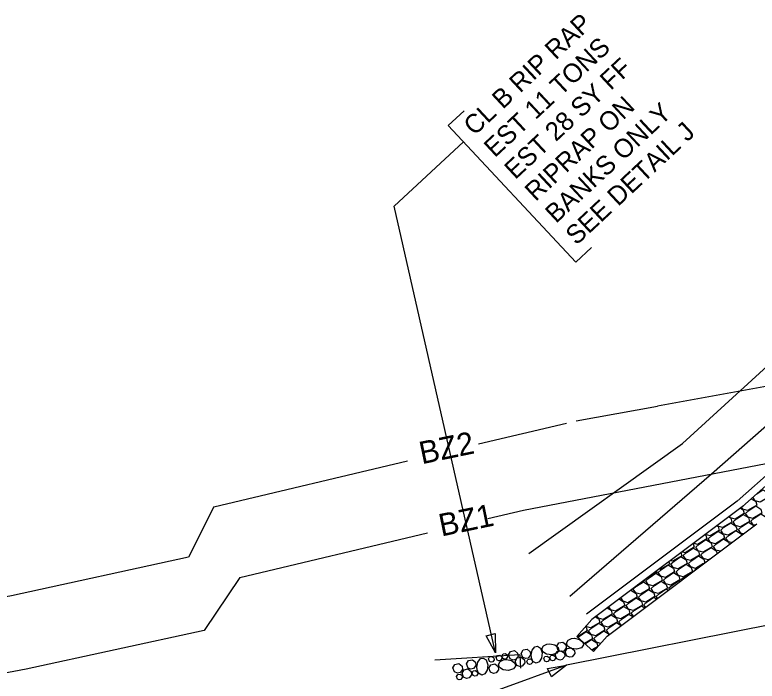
# Model space of a CAD drawing. Extents: x 2384780 to 2405432, y 547869 to 573706.
# Drawn here: x 2396768.5 to 2396967, y 558745.4 to 558923.5 of the extents above; entities that cross this region are included whole.
import ezdxf

# ---------------------------------------------------------------- set-up
doc = ezdxf.new("R2010")
doc.units = 0
for name, color, linetype in [('Old_Level_1', 7, 'Continuous'), ('Old_Level_18', 7, 'Continuous'), ('Old_Level_20', 7, 'Continuous'), ('Old_Level_48', 7, 'Continuous'), ('Old_Level_5', 7, 'Continuous'), ('Prop Buffer Zone 1', 7, 'Continuous'), ('Prop Buffer Zone 2', 7, 'Continuous')]:
    doc.layers.add(name, color=color, linetype=linetype)

msp = doc.modelspace()

# ---------------------------------------------------------------- linework, layer by layer
at = {"layer": 'Old_Level_1'}
msp.add_line((2397399.72, 558845.66), (2396916, 558749.71), dxfattribs=at)
at = {"layer": 'Old_Level_18'}
for q in [(2396880.73, 558751.04), (2396903.71, 558748.83)]:
    msp.add_line((2396903.48, 558752.46), q, dxfattribs=at)
at = {"layer": 'Old_Level_20'}
for p, q in [((2396888.41, 558889.54), (2396869.91, 558872.29)), ((2396896.96, 558752.97), (2396869.91, 558872.29)), ((2397000.53, 558825.27), (2396963.07, 558792.11)), ((2396963.26, 558792.26), (2396922.73, 558761.88)), ((2396926.83, 558757.45), (2396966.86, 558787.46)), ((2396922.73, 558761.88), (2396918.71, 558757.32)), ((2396918.71, 558757.32), (2396923.21, 558753.35)), ((2396923.21, 558753.35), (2396926.83, 558757.45))]:
    msp.add_line(p, q, dxfattribs=at)
for points in [[(2396888.6, 558897.78), (2396884.38, 558893.85), (2396918.43, 558857.34), (2396922.65, 558861.27)], [(2396966.84, 558795.45), (2396968.49, 558796.56), (2396969.9, 558795.68), (2396970.17, 558794.66), (2396967.72, 558793.21), (2396966.46, 558793.58), (2396965.81, 558794.54)], [(2396965.39, 558794.16), (2396966.56, 558793.43), (2396966.84, 558792.41), (2396964.38, 558790.96), (2396963.12, 558791.33), (2396962.75, 558791.88)], [(2396963.87, 558790.22), (2396964.76, 558791.01), (2396966.56, 558792.23), (2396967.96, 558791.35), (2396968.24, 558790.33), (2396965.79, 558788.87), (2396964.53, 558789.24), (2396963.87, 558790.22)], [(2396962.46, 558791.66), (2396963.22, 558791.18), (2396963.5, 558790.16), (2396961.05, 558788.7), (2396959.79, 558789.08), (2396959.53, 558789.46)], [(2396965.28, 558788.13), (2396966.16, 558788.93), (2396967.96, 558790.14), (2396969.1, 558789.43)], [(2396959.3, 558789.29), (2396959.88, 558788.93), (2396960.16, 558787.91), (2396957.71, 558786.45), (2396956.45, 558786.82), (2396956.3, 558787.05)], [(2396960.54, 558787.97), (2396961.42, 558788.76), (2396963.22, 558789.97), (2396964.63, 558789.1), (2396964.91, 558788.08), (2396962.45, 558786.62), (2396961.19, 558786.99), (2396960.54, 558787.97)], [(2396966.31, 558787.05), (2396965.93, 558787.16), (2396965.28, 558788.13)], [(2396956.15, 558786.93), (2396956.55, 558786.68), (2396956.83, 558785.66), (2396954.37, 558784.2), (2396953.11, 558784.57), (2396953.08, 558784.63)], [(2396957.2, 558785.72), (2396958.08, 558786.51), (2396959.88, 558787.72), (2396961.29, 558786.85), (2396961.57, 558785.83), (2396959.12, 558784.37), (2396957.86, 558784.74), (2396957.2, 558785.72)], [(2396961.94, 558785.88), (2396962.82, 558786.68), (2396964.63, 558787.89), (2396966.03, 558787.02), (2396966.07, 558786.87)], [(2396952.99, 558784.56), (2396953.21, 558784.43), (2396953.49, 558783.41), (2396951.04, 558781.95), (2396949.94, 558782.28)], [(2396953.86, 558783.46), (2396954.74, 558784.26), (2396956.55, 558785.47), (2396957.95, 558784.6), (2396958.23, 558783.58), (2396955.78, 558782.12), (2396954.52, 558782.49), (2396953.86, 558783.46)], [(2396958.6, 558783.63), (2396959.49, 558784.42), (2396961.29, 558785.64), (2396962.69, 558784.76), (2396962.79, 558784.41)], [(2396963.21, 558784.73), (2396962.6, 558784.91), (2396961.94, 558785.88)], [(2396949.84, 558782.2), (2396949.87, 558782.18), (2396950.15, 558781.16), (2396947.7, 558779.7), (2396946.84, 558779.95)], [(2396950.52, 558781.21), (2396951.41, 558782.01), (2396953.21, 558783.22), (2396954.62, 558782.35), (2396954.9, 558781.33), (2396952.44, 558779.87), (2396951.18, 558780.24), (2396950.52, 558781.21)], [(2396955.27, 558781.38), (2396956.15, 558782.17), (2396957.95, 558783.39), (2396959.36, 558782.51), (2396959.51, 558781.95)], [(2396960.12, 558782.41), (2396959.26, 558782.66), (2396958.6, 558783.63)], [(2396947.19, 558778.96), (2396948.07, 558779.76), (2396949.87, 558780.97), (2396951.28, 558780.1), (2396951.56, 558779.08), (2396949.11, 558777.62), (2396947.84, 558777.99), (2396947.19, 558778.96)], [(2396951.93, 558779.13), (2396952.81, 558779.92), (2396954.62, 558781.14), (2396956.02, 558780.26), (2396956.23, 558779.49)], [(2396957.02, 558780.09), (2396955.92, 558780.41), (2396955.27, 558781.38)], [(2396946.58, 558779.76), (2396946.82, 558778.91), (2396944.36, 558777.45), (2396943.75, 558777.63)], [(2396943.85, 558776.71), (2396944.73, 558777.5), (2396946.54, 558778.72), (2396947.94, 558777.84), (2396948.22, 558776.83), (2396945.77, 558775.37), (2396944.51, 558775.74), (2396943.85, 558776.71)], [(2396948.59, 558776.88), (2396949.48, 558777.67), (2396951.28, 558778.89), (2396952.68, 558778.01), (2396952.95, 558777.04)], [(2396954.36, 558778.09), (2396953.85, 558777.79), (2396952.59, 558778.16), (2396951.93, 558779.13)], [(2396940.51, 558774.46), (2396941.4, 558775.25), (2396943.2, 558776.47), (2396944.61, 558775.59), (2396944.89, 558774.58), (2396942.43, 558773.12), (2396941.17, 558773.49), (2396940.51, 558774.46)], [(2396943.3, 558777.3), (2396943.48, 558776.66), (2396941.03, 558775.2), (2396940.65, 558775.31)], [(2396945.26, 558774.63), (2396946.14, 558775.42), (2396947.94, 558776.64), (2396949.35, 558775.76), (2396949.63, 558774.74), (2396947.17, 558773.28), (2396945.91, 558773.66), (2396945.26, 558774.63)], [(2396952.64, 558776.8), (2396950.51, 558775.54), (2396949.25, 558775.91), (2396948.59, 558776.88)], [(2396950.15, 558774.94), (2396950.88, 558775.59), (2396952.3, 558776.55)], [(2396940.02, 558774.84), (2396940.14, 558774.41), (2396937.69, 558772.95), (2396937.55, 558772.99)], [(2396941.92, 558772.38), (2396942.8, 558773.17), (2396944.61, 558774.39), (2396946.01, 558773.51), (2396946.29, 558772.49), (2396943.84, 558771.03), (2396942.58, 558771.4), (2396941.92, 558772.38)], [(2396946.66, 558772.55), (2396947.54, 558773.34), (2396949.35, 558774.55), (2396949.51, 558774.45)], [(2396936.74, 558772.38), (2396936.81, 558772.16), (2396935.05, 558771.11)], [(2396937.18, 558772.21), (2396938.06, 558773), (2396939.86, 558774.22), (2396941.27, 558773.34), (2396941.55, 558772.32), (2396939.09, 558770.87), (2396937.83, 558771.24), (2396937.18, 558772.21)], [(2396943.32, 558770.3), (2396944.21, 558771.09), (2396946.01, 558772.3), (2396946.35, 558772.09)], [(2396946.76, 558772.4), (2396946.66, 558772.55)], [(2396933.84, 558769.96), (2396934.72, 558770.75), (2396936.53, 558771.97), (2396937.93, 558771.09), (2396938.21, 558770.07), (2396935.76, 558768.62), (2396934.5, 558768.99), (2396933.84, 558769.96)], [(2396938.58, 558770.13), (2396939.47, 558770.92), (2396941.27, 558772.14), (2396942.67, 558771.26), (2396942.95, 558770.24), (2396940.5, 558768.78), (2396939.24, 558769.15), (2396938.58, 558770.13)], [(2396943.54, 558769.98), (2396943.32, 558770.3)], [(2396933.19, 558769.72), (2396933.19, 558769.72), (2396934.6, 558768.84), (2396934.87, 558767.82), (2396932.42, 558766.36), (2396931.16, 558766.74), (2396930.51, 558767.71)], [(2396933.46, 558769.92), (2396933.47, 558769.91), (2396933.33, 558769.82)], [(2396935.25, 558767.88), (2396936.13, 558768.67), (2396937.93, 558769.89), (2396939.34, 558769.01), (2396939.62, 558767.99), (2396937.16, 558766.53), (2396935.9, 558766.9), (2396935.25, 558767.88)], [(2396939.99, 558768.05), (2396940.87, 558768.84), (2396942.67, 558770.05), (2396943.2, 558769.72)], [(2396930.04, 558767.35), (2396931.26, 558766.59), (2396931.54, 558765.57), (2396929.08, 558764.11), (2396927.82, 558764.48), (2396927.28, 558765.29)], [(2396931.91, 558765.63), (2396932.79, 558766.42), (2396934.59, 558767.63), (2396936, 558766.76), (2396936.28, 558765.74), (2396933.83, 558764.28), (2396932.57, 558764.65), (2396931.91, 558765.63)], [(2396936.65, 558765.79), (2396937.53, 558766.59), (2396939.34, 558767.8), (2396940.05, 558767.36)], [(2396940.31, 558767.56), (2396939.99, 558768.05)], [(2396926.88, 558764.99), (2396927.92, 558764.34), (2396928.2, 558763.32), (2396925.75, 558761.86), (2396924.49, 558762.23), (2396924.06, 558762.87)], [(2396928.57, 558763.38), (2396929.45, 558764.17), (2396931.26, 558765.38), (2396932.66, 558764.51), (2396932.94, 558763.49), (2396930.49, 558762.03), (2396929.23, 558762.4), (2396928.57, 558763.38)], [(2396933.31, 558763.54), (2396934.2, 558764.34), (2396936, 558765.55), (2396936.89, 558764.99)], [(2396937.09, 558765.14), (2396936.65, 558765.79)], [(2396923.73, 558762.62), (2396924.58, 558762.09), (2396924.86, 558761.07), (2396922.41, 558759.61), (2396921.15, 558759.98), (2396921.11, 558760.04)], [(2396925.23, 558761.12), (2396926.12, 558761.92), (2396927.92, 558763.13), (2396929.33, 558762.26), (2396929.61, 558761.24), (2396927.15, 558759.78), (2396925.89, 558760.15), (2396925.23, 558761.12)], [(2396929.98, 558761.29), (2396930.86, 558762.08), (2396932.66, 558763.3), (2396933.74, 558762.63)], [(2396933.87, 558762.73), (2396933.31, 558763.54)], [(2396921.9, 558758.87), (2396922.78, 558759.67), (2396924.58, 558760.88), (2396925.99, 558760.01), (2396926.27, 558758.99), (2396923.82, 558757.53), (2396922.55, 558757.9), (2396921.9, 558758.87)], [(2396926.64, 558759.04), (2396927.52, 558759.83), (2396929.33, 558761.05), (2396930.58, 558760.27)], [(2396930.65, 558760.31), (2396930.63, 558760.32), (2396929.98, 558761.29)], [(2396921.04, 558759.96), (2396921.25, 558759.84), (2396921.53, 558758.82), (2396919.07, 558757.36), (2396918.81, 558757.44)], [(2396919.03, 558757.04), (2396919.44, 558757.42), (2396921.25, 558758.63), (2396922.65, 558757.76), (2396922.93, 558756.74), (2396920.8, 558755.47)], [(2396923.3, 558756.79), (2396924.19, 558757.58), (2396925.99, 558758.8), (2396927.39, 558757.92), (2396927.41, 558757.88)], [(2396927.55, 558757.99), (2396927.3, 558758.07), (2396926.64, 558759.04)], [(2396918.1, 558756.85), (2396919.43, 558756.57), (2396920.34, 558755.85), (2396920.51, 558755.11), (2396919.98, 558754.34), (2396918.69, 558753.91), (2396917.26, 558754.08), (2396916.24, 558754.73), (2396915.94, 558755.52), (2396916.41, 558756.36), (2396917.35, 558756.77), (2396918.16, 558756.85)], [(2396920.91, 558755.38), (2396922.65, 558756.55), (2396924.06, 558755.67), (2396924.34, 558754.65), (2396922.78, 558753.73)], [(2396925.09, 558755.48), (2396923.96, 558755.82), (2396923.3, 558756.79)], [(2396906.52, 558752.38), (2396906.79, 558753.7), (2396907.51, 558754.61), (2396908.25, 558754.78), (2396909.02, 558754.25), (2396909.45, 558752.97), (2396909.28, 558751.54), (2396908.63, 558750.52), (2396907.85, 558750.21), (2396907, 558750.69), (2396906.59, 558751.63), (2396906.52, 558752.44)], [(2396911.5, 558755.35), (2396912.83, 558755.08), (2396913.74, 558754.36), (2396913.91, 558753.62), (2396913.38, 558752.85), (2396912.09, 558752.42), (2396910.67, 558752.59), (2396909.64, 558753.24), (2396909.34, 558754.02), (2396909.82, 558754.86), (2396910.76, 558755.28), (2396911.56, 558755.35)], [(2396913.79, 558753.63), (2396913.36, 558754.71), (2396913.9, 558755.64), (2396914.96, 558755.84), (2396915.8, 558755.15), (2396915.9, 558754.3), (2396915.25, 558753.45), (2396914.57, 558753.3), (2396913.79, 558753.63)], [(2396922.86, 558753.66), (2396924.06, 558754.47), (2396924.15, 558754.41)], [(2396898.98, 558751.46), (2396898.72, 558752.11), (2396899.04, 558752.67), (2396899.68, 558752.79), (2396900.18, 558752.38), (2396900.24, 558751.86), (2396899.85, 558751.36), (2396899.45, 558751.27), (2396898.98, 558751.46)], [(2396900.9, 558751.34), (2396900.47, 558752.43), (2396901.01, 558753.36), (2396902.06, 558753.56), (2396902.91, 558752.87), (2396903.01, 558752.01), (2396902.36, 558751.17), (2396901.68, 558751.02), (2396900.9, 558751.34)], [(2396904.27, 558751.74), (2396903.84, 558752.82), (2396904.38, 558753.75), (2396905.44, 558753.95), (2396906.29, 558753.26), (2396906.38, 558752.41), (2396905.73, 558751.56), (2396905.06, 558751.41), (2396904.27, 558751.74)], [(2396913.39, 558751.32), (2396912.96, 558752.41), (2396913.5, 558753.34), (2396914.56, 558753.54), (2396915.4, 558752.85), (2396915.5, 558751.99), (2396914.85, 558751.15), (2396914.17, 558751), (2396913.39, 558751.32)], [(2396916.06, 558752.11), (2396915.64, 558753.19), (2396916.18, 558754.12), (2396917.23, 558754.32), (2396918.08, 558753.63), (2396918.18, 558752.77), (2396917.53, 558751.93), (2396916.85, 558751.78), (2396916.07, 558752.11)], [(2396889.66, 558748.91), (2396889.23, 558750), (2396889.77, 558750.93), (2396890.83, 558751.12), (2396891.68, 558750.44), (2396891.77, 558749.58), (2396891.12, 558748.74), (2396890.44, 558748.59), (2396889.66, 558748.91)], [(2396892, 558749.17), (2396892.27, 558750.5), (2396892.99, 558751.41), (2396893.73, 558751.58), (2396894.51, 558751.05), (2396894.94, 558749.76), (2396894.76, 558748.34), (2396894.11, 558747.31), (2396893.33, 558747.01), (2396892.49, 558747.49), (2396892.07, 558748.43), (2396892, 558749.23)], [(2396895.36, 558750.69), (2396895.1, 558751.34), (2396895.43, 558751.9), (2396896.06, 558752.02), (2396896.57, 558751.6), (2396896.62, 558751.09), (2396896.24, 558750.58), (2396895.83, 558750.49), (2396895.36, 558750.69)], [(2396897.45, 558751.04), (2396897.2, 558751.69), (2396897.52, 558752.25), (2396898.15, 558752.37), (2396898.66, 558751.95), (2396898.72, 558751.44), (2396898.33, 558750.93), (2396897.92, 558750.84), (2396897.45, 558751.04)], [(2396899.92, 558751.16), (2396901.25, 558750.88), (2396902.16, 558750.16), (2396902.33, 558749.42), (2396901.79, 558748.65), (2396900.51, 558748.22), (2396899.08, 558748.39), (2396898.06, 558749.04), (2396897.76, 558749.82), (2396898.23, 558750.67), (2396899.17, 558751.08), (2396899.98, 558751.15)], [(2396902.69, 558749.6), (2396902.27, 558750.69), (2396902.81, 558751.62), (2396903.86, 558751.81), (2396904.71, 558751.13), (2396904.8, 558750.27), (2396904.16, 558749.43), (2396903.48, 558749.28), (2396902.7, 558749.6)], [(2396905.6, 558750.01), (2396905.35, 558750.66), (2396905.67, 558751.22), (2396906.31, 558751.34), (2396906.81, 558750.93), (2396906.87, 558750.41), (2396906.48, 558749.91), (2396906.07, 558749.82), (2396905.6, 558750.01)], [(2396910.15, 558750.76), (2396909.89, 558751.41), (2396910.21, 558751.97), (2396910.85, 558752.09), (2396911.35, 558751.68), (2396911.41, 558751.16), (2396911.02, 558750.66), (2396910.62, 558750.57), (2396910.15, 558750.76)], [(2396911.75, 558751.04), (2396911.49, 558751.7), (2396911.82, 558752.25), (2396912.45, 558752.37), (2396912.96, 558751.96), (2396913.02, 558751.45), (2396912.63, 558750.94), (2396912.22, 558750.85), (2396911.75, 558751.04)], [(2396886.05, 558747.85), (2396885.62, 558748.94), (2396886.16, 558749.87), (2396887.22, 558750.07), (2396888.06, 558749.38), (2396888.16, 558748.52), (2396887.51, 558747.68), (2396886.83, 558747.53), (2396886.05, 558747.85)], [(2396888.47, 558746.43), (2396888.05, 558747.52), (2396888.59, 558748.45), (2396889.64, 558748.65), (2396890.49, 558747.96), (2396890.58, 558747.1), (2396889.94, 558746.26), (2396889.26, 558746.11), (2396888.47, 558746.44)], [(2396895.67, 558747.76), (2396895.24, 558748.85), (2396895.78, 558749.78), (2396896.84, 558749.98), (2396897.68, 558749.29), (2396897.78, 558748.43), (2396897.13, 558747.59), (2396896.45, 558747.44), (2396895.67, 558747.76)], [(2396886.84, 558745.97), (2396886.58, 558746.63), (2396886.91, 558747.18), (2396887.54, 558747.3), (2396888.05, 558746.89), (2396888.1, 558746.38), (2396887.71, 558745.87), (2396887.31, 558745.78), (2396886.84, 558745.97)], [(2396890.99, 558746.9), (2396890.74, 558747.56), (2396891.06, 558748.11), (2396891.69, 558748.23), (2396892.2, 558747.82), (2396892.26, 558747.31), (2396891.87, 558746.8), (2396891.46, 558746.71), (2396890.99, 558746.9)]]:
    msp.add_lwpolyline(points, dxfattribs=at)
msp.add_lwpolyline([(2396896.91, 558758.14), (2396896.98, 558752.99), (2396894.49, 558757.5)], close=True, dxfattribs=at)
at = {"layer": 'Old_Level_48'}
for p, q in [((2396983.91, 558842.6), (2396946.96, 558808.9)), ((2396983.91, 558842.6), (2396946.96, 558808.9)), ((2396992.34, 558833.73), (2396954.74, 558800.72)), ((2396992.34, 558833.73), (2396954.74, 558800.72)), ((2396999.07, 558826.65), (2396961.61, 558793.49)), ((2396999.07, 558826.65), (2396961.61, 558793.49)), ((2396905.88, 558779.54), (2396946.96, 558808.9)), ((2396905.88, 558779.54), (2396946.96, 558808.9)), ((2396954.74, 558800.72), (2396916.87, 558767.99)), ((2396954.74, 558800.72), (2396916.87, 558767.99)), ((2396961.61, 558793.49), (2396921.33, 558763.29)), ((2396961.61, 558793.49), (2396921.33, 558763.29))]:
    msp.add_line(p, q, dxfattribs=at)
at = {"layer": 'Old_Level_5'}
msp.add_line((2396916, 558749.71), (2396897.89, 558743.05), dxfattribs=at)
msp.add_lwpolyline([(2396910.93, 558748.81), (2396916, 558749.71), (2396911.95, 558746.53)], close=True, dxfattribs=at)
at = {"layer": 'Prop Buffer Zone 1'}
msp.add_line((2396904.46, 558791.09), (2397004.72, 558810.34), dxfattribs=at)
for points in [[(2396894.94, 558788.83), (2396904.46, 558791.09)], [(2396828.61, 558773.07), (2396878.85, 558785.01)], [(2396828.61, 558773.07), (2396819.14, 558758.97), (2396771.53, 558748.64), (2396689.99, 558733.2), (2396608.22, 558720.64), (2396513.16, 558704.4), (2396409.07, 558687.55), (2396393.73, 558685.22)]]:
    msp.add_lwpolyline(points, dxfattribs=at)
at = {"layer": 'Prop Buffer Zone 2'}
msp.add_line((2396999.95, 558829.79), (2396940.28, 558818.9), dxfattribs=at)
for points in [[(2396918.54, 558814.92), (2396940.28, 558818.9)], [(2396892.41, 558808.79), (2396915.97, 558814.38)], [(2396821.64, 558791.98), (2396873.48, 558804.29)], [(2396821.64, 558791.98), (2396814.89, 558778.51), (2396767.55, 558768.24), (2396686.62, 558752.92), (2396605.02, 558740.39), (2396509.88, 558724.13), (2396405.97, 558707.31), (2396391.93, 558705.18)]]:
    msp.add_lwpolyline(points, dxfattribs=at)

# ---------------------------------------------------------------- texts
at = {"layer": 'Old_Level_20'}
for s, p in [('CL B RIP RAP', (2396891.34, 558890.97)), ('EST 11 TONS', (2396896.8, 558885.12)), ('EST 28 SY FF', (2396902.26, 558879.27)), ('RIPRAP ON', (2396907.71, 558873.41)), ('BANKS ONLY', (2396913.17, 558867.56)), ('SEE DETAIL J', (2396918.62, 558861.71))]:
    msp.add_text(s, height=5, rotation=43, dxfattribs=at).set_placement(p)
at = {"layer": 'Prop Buffer Zone 1'}
msp.add_text('BZ1', height=6, rotation=11.7244, dxfattribs=at).set_placement((2396882.52, 558784.03))
at = {"layer": 'Prop Buffer Zone 2'}
msp.add_text('BZ2', height=6, rotation=11.7244, dxfattribs=at).set_placement((2396877.29, 558803.34))

doc.saveas('drawing.dxf')
